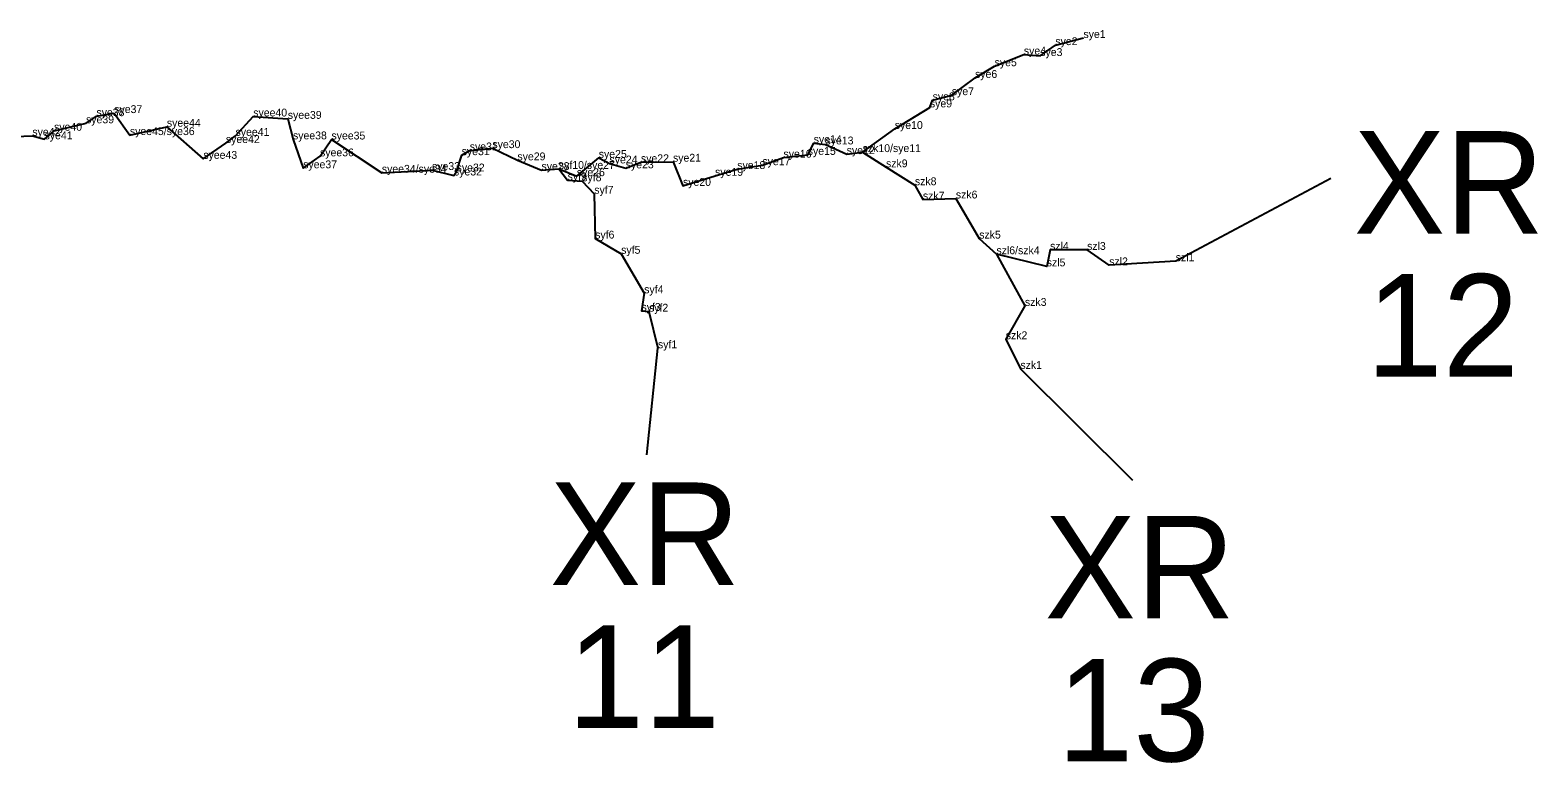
# Model space of a CAD drawing. Extents: x 2072529 to 2268796, y 436423 to 470397.
# Drawn here: x 2235363 to 2236324, y 438350 to 438817 of the extents above; entities that cross this region are included whole.
import ezdxf

# ---------------------------------------------------------------- set-up
doc = ezdxf.new("R2010")
doc.units = 0
for name, color, linetype in [('Default', 7, 'Continuous'), ('Exist Environmental Wetland Boundary Cogo Point CELL', 7, 'Continuous'), ('Exist Hydro Jurisdictional Stream or Body of Water NEU Mitigable', 7, 'Continuous'), ('Exist Hydro Jurisdictional Stream or Body of Water NEU Mitigable Cogo Comment', 7, 'Continuous')]:
    doc.layers.add(name, color=color, linetype=linetype)

msp = doc.modelspace()

# ---------------------------------------------------------------- linework, layer by layer
at = {"layer": 'Default'}
for p, q in [((2236192.05, 438722.76), (2236093.1, 438670.08)), ((2235755.95, 438546.57), (2235763.12, 438614.59)), ((2236065.84, 438530.33), (2235994.11, 438601.43))]:
    msp.add_line(p, q, dxfattribs=at)
at = {"layer": 'Exist Environmental Wetland Boundary Cogo Point CELL'}
for p, q in [((2236016.38, 438807.83), (2236016.38, 438807.83)), ((2236034.31, 438812.38), (2236034.31, 438812.38)), ((2235996.33, 438801.79), (2235996.33, 438801.79)), ((2236006.77, 438800.9), (2236006.77, 438800.9)), ((2235965.21, 438786.94), (2235965.21, 438786.94)), ((2235977.69, 438794.38), (2235977.69, 438794.38)), ((2235950.43, 438775.93), (2235950.43, 438775.93)), ((2235936.43, 438768.15), (2235936.43, 438768.15)), ((2235938.18, 438772.66), (2235938.18, 438772.66)), ((2235398.63, 438758), (2235398.63, 438758)), ((2235405.26, 438762.55), (2235405.26, 438762.55)), ((2235416.62, 438764.51), (2235416.62, 438764.51)), ((2235505.21, 438762.34), (2235505.21, 438762.34)), ((2235527.22, 438760.84), (2235527.22, 438760.84)), ((2235364.41, 438750.03), (2235364.41, 438750.03)), ((2235372.19, 438747.81), (2235372.19, 438747.81)), ((2235378.25, 438753.24), (2235378.25, 438753.24)), ((2235426.59, 438750.49), (2235426.59, 438750.49)), ((2235450.15, 438755.82), (2235450.15, 438755.82)), ((2235493.92, 438750), (2235493.92, 438750)), ((2235530.53, 438747.77), (2235530.53, 438747.77)), ((2235555.05, 438747.68), (2235555.05, 438747.68)), ((2235914.06, 438754.38), (2235914.06, 438754.38)), ((2235487.76, 438745.4), (2235487.76, 438745.4)), ((2235638.04, 438737.68), (2235638.04, 438737.68)), ((2235643.18, 438740.73), (2235643.18, 438740.73)), ((2235657.61, 438742.17), (2235657.61, 438742.17)), ((2235858.59, 438737.88), (2235858.59, 438737.88)), ((2235862.39, 438745.38), (2235862.39, 438745.38)), ((2235869.9, 438744.54), (2235869.9, 438744.54)), ((2235883.42, 438738.34), (2235883.42, 438738.34)), ((2235893.57, 438739.65), (2235893.57, 438739.65)), ((2235473.38, 438735.35), (2235473.38, 438735.35)), ((2235537.04, 438729.32), (2235537.04, 438729.32)), ((2235547.76, 438736.95), (2235547.76, 438736.95)), ((2235619.12, 438728.22), (2235619.12, 438728.22)), ((2235673.57, 438734.41), (2235673.57, 438734.41)), ((2235688.9, 438728.19), (2235688.9, 438728.19)), ((2235699.97, 438728.93), (2235699.97, 438728.93)), ((2235725.39, 438735.96), (2235725.39, 438735.96)), ((2235732.24, 438732.41), (2235732.24, 438732.41)), ((2235742.58, 438729.29), (2235742.58, 438729.29)), ((2235752.29, 438733.19), (2235752.29, 438733.19)), ((2235772.71, 438733.53), (2235772.71, 438733.53)), ((2235813.67, 438728.83), (2235813.67, 438728.83)), ((2235829.68, 438731.29), (2235829.68, 438731.29)), ((2235843.14, 438736.1), (2235843.14, 438736.1)), ((2235908.46, 438729.95), (2235908.46, 438729.95)), ((2235587.16, 438726.47), (2235587.16, 438726.47)), ((2235633.11, 438724.74), (2235633.11, 438724.74)), ((2235634.82, 438727.32), (2235634.82, 438727.32)), ((2235705.56, 438721.68), (2235705.56, 438721.68)), ((2235711.44, 438724.29), (2235711.44, 438724.29)), ((2235714.87, 438721.06), (2235714.87, 438721.06)), ((2235799.52, 438724.52), (2235799.52, 438724.52)), ((2235926.89, 438718.54), (2235926.89, 438718.54)), ((2235722.55, 438713.1), (2235722.55, 438713.1)), ((2235779.08, 438718.11), (2235779.08, 438718.11)), ((2235931.98, 438709.37), (2235931.98, 438709.37)), ((2235952.98, 438710.08), (2235952.98, 438710.08)), ((2235723.1, 438684.52), (2235723.1, 438684.52)), ((2235967.87, 438684.51), (2235967.87, 438684.51)), ((2235739.67, 438674.83), (2235739.67, 438674.83)), ((2235978.85, 438674.53), (2235978.85, 438674.53)), ((2236013.02, 438677.31), (2236013.02, 438677.31)), ((2236036.61, 438677.3), (2236036.61, 438677.3)), ((2236010.89, 438666.79), (2236010.89, 438666.79)), ((2236050.73, 438667.45), (2236050.73, 438667.45)), ((2236093.1, 438670.08), (2236093.1, 438670.08)), ((2235754.35, 438649.66), (2235754.35, 438649.66)), ((2235997, 438641.58), (2235997, 438641.58)), ((2235752.63, 438638.4), (2235752.63, 438638.4)), ((2235757.4, 438637.94), (2235757.4, 438637.94)), ((2235763.12, 438614.59), (2235763.12, 438614.59)), ((2235984.79, 438620.37), (2235984.79, 438620.37)), ((2235994.11, 438601.43), (2235994.11, 438601.43))]:
    msp.add_line(p, q, dxfattribs=at)
at = {"layer": 'Exist Hydro Jurisdictional Stream or Body of Water NEU Mitigable'}
msp.add_line((2235416.62, 438764.51), (2235426.59, 438750.49), dxfattribs=at)
for points in [[(2235426.59, 438750.49), (2235450.15, 438755.82), (2235473.38, 438735.35), (2235487.76, 438745.4), (2235493.92, 438750), (2235505.21, 438762.34), (2235527.22, 438760.84), (2235530.53, 438747.77), (2235537.04, 438729.32), (2235547.76, 438736.95), (2235555.05, 438747.68), (2235587.16, 438726.47), (2235619.12, 438728.22), (2235633.11, 438724.74), (2235634.82, 438727.32), (2235638.04, 438737.68), (2235643.18, 438740.73), (2235657.61, 438742.17), (2235673.57, 438734.41), (2235688.9, 438728.19), (2235699.97, 438728.93), (2235711.44, 438724.29), (2235725.39, 438735.96), (2235732.24, 438732.41), (2235742.58, 438729.29), (2235752.29, 438733.19), (2235772.71, 438733.53), (2235779.08, 438718.11), (2235799.52, 438724.52), (2235813.67, 438728.83), (2235813.67, 438728.83), (2235829.68, 438731.29), (2235843.14, 438736.1), (2235858.59, 438737.88), (2235858.59, 438737.88), (2235862.39, 438745.38), (2235869.9, 438744.54), (2235883.42, 438738.34), (2235893.57, 438739.65), (2235914.06, 438754.38), (2235936.43, 438768.15), (2235938.18, 438772.66), (2235950.43, 438775.93), (2235965.21, 438786.94), (2235977.69, 438794.38), (2235996.33, 438801.79), (2236006.77, 438800.9), (2236016.38, 438807.83), (2236034.31, 438812.38)], [(2235342.27, 438749.26), (2235364.41, 438750.03), (2235372.19, 438747.81), (2235378.25, 438753.24), (2235398.63, 438758), (2235405.26, 438762.55), (2235416.62, 438764.51)], [(2235893.57, 438739.65), (2235908.46, 438729.95), (2235926.89, 438718.54), (2235931.98, 438709.37), (2235952.98, 438710.08), (2235967.87, 438684.51), (2235978.85, 438674.53), (2235997, 438641.58), (2235984.79, 438620.37), (2235994.11, 438601.43)], [(2235699.97, 438728.93), (2235705.56, 438721.68), (2235714.87, 438721.06), (2235722.55, 438713.1), (2235723.1, 438684.52), (2235739.67, 438674.83), (2235754.35, 438649.66), (2235752.63, 438638.4), (2235757.4, 438637.94), (2235763.12, 438614.59)], [(2236093.1, 438670.08), (2236050.73, 438667.45), (2236036.61, 438677.3), (2236013.02, 438677.31), (2236010.89, 438666.79), (2235978.85, 438674.53)]]:
    msp.add_lwpolyline(points, dxfattribs=at)

# ---------------------------------------------------------------- texts
at = {"layer": 'Default'}
for s, p in [('XR', (2236206.57, 438687.65)), ('12', (2236214.61, 438596.5)), ('XR', (2235694.12, 438463.68)), ('XR', (2236009.48, 438442.35)), ('11', (2235705.55, 438372.53)), ('13', (2236017.53, 438351.21))]:
    msp.add_text(s, height=65.34, dxfattribs=at).set_placement(p)
at = {"layer": 'Exist Hydro Jurisdictional Stream or Body of Water NEU Mitigable Cogo Comment'}
for s, p in [('sye1', (2236034.31, 438812.38)), ('sye4', (2235996.33, 438801.79)), ('sye3', (2236006.77, 438800.9)), ('sye2', (2236016.38, 438807.83)), ('sye5', (2235977.69, 438794.38)), ('sye6', (2235965.21, 438786.94)), ('sye8', (2235938.18, 438772.66)), ('sye7', (2235950.43, 438775.93)), ('sye38', (2235405.26, 438762.55)), ('sye37', (2235416.62, 438764.51)), ('syee40', (2235505.21, 438762.34)), ('sye9', (2235936.43, 438768.15)), ('sye40', (2235378.25, 438753.24)), ('sye39', (2235398.63, 438758)), ('syee44', (2235450.15, 438755.82)), ('syee39', (2235527.22, 438760.84)), ('sye10', (2235914.06, 438754.38)), ('sye42', (2235364.41, 438750.03)), ('sye41', (2235372.19, 438747.81)), ('syee45/sye36', (2235426.59, 438750.49)), ('syee42', (2235487.76, 438745.4)), ('syee41', (2235493.92, 438750)), ('syee38', (2235530.53, 438747.77)), ('syee35', (2235555.05, 438747.68)), ('sye30', (2235657.61, 438742.17)), ('sye14', (2235862.39, 438745.38)), ('sye13', (2235869.9, 438744.54)), ('syee43', (2235473.38, 438735.35)), ('syee36', (2235547.76, 438736.95)), ('sye31', (2235638.04, 438737.68)), ('sye31', (2235643.18, 438740.73)), ('sye29', (2235673.57, 438734.41)), ('sye25', (2235725.39, 438735.96)), ('sye24', (2235732.24, 438732.41)), ('sye22', (2235752.29, 438733.19)), ('sye21', (2235772.71, 438733.53)), ('sye16', (2235843.14, 438736.1)), ('sye15', (2235858.59, 438737.88)), ('sye12', (2235883.42, 438738.34)), ('szk10/sye11', (2235893.57, 438739.65)), ('syee37', (2235537.04, 438729.32)), ('syee34/sye34', (2235587.16, 438726.47)), ('sye33', (2235619.12, 438728.22)), ('sye32', (2235633.11, 438724.74)), ('sye32', (2235634.82, 438727.32)), ('sye28', (2235688.9, 438728.19)), ('syf10/sye27', (2235699.97, 438728.93)), ('sye26', (2235711.44, 438724.29)), ('sye23', (2235742.58, 438729.29)), ('sye19', (2235799.52, 438724.52)), ('sye18', (2235813.67, 438728.83)), ('sye17', (2235829.68, 438731.29)), ('szk9', (2235908.46, 438729.95)), ('syf9', (2235705.56, 438721.68)), ('syf8', (2235714.87, 438721.06)), ('syf7', (2235722.55, 438713.1)), ('sye20', (2235779.08, 438718.11)), ('szk8', (2235926.89, 438718.54)), ('szk7', (2235931.98, 438709.37)), ('szk6', (2235952.98, 438710.08)), ('syf6', (2235723.1, 438684.52)), ('szk5', (2235967.87, 438684.51)), ('syf5', (2235739.67, 438674.83)), ('szl4', (2236013.02, 438677.31)), ('szl3', (2236036.61, 438677.3)), ('szl6/szk4', (2235978.85, 438674.53)), ('szl5', (2236010.89, 438666.79)), ('szl2', (2236050.73, 438667.45)), ('szl1', (2236093.1, 438670.08)), ('syf4', (2235754.35, 438649.66)), ('syf3', (2235752.63, 438638.4)), ('syf2', (2235757.4, 438637.94)), ('szk3', (2235997, 438641.58)), ('szk2', (2235984.79, 438620.37)), ('syf1', (2235763.12, 438614.59)), ('szk1', (2235994.11, 438601.43))]:
    msp.add_text(s, height=5, dxfattribs=at).set_placement(p)

doc.saveas('drawing.dxf')
